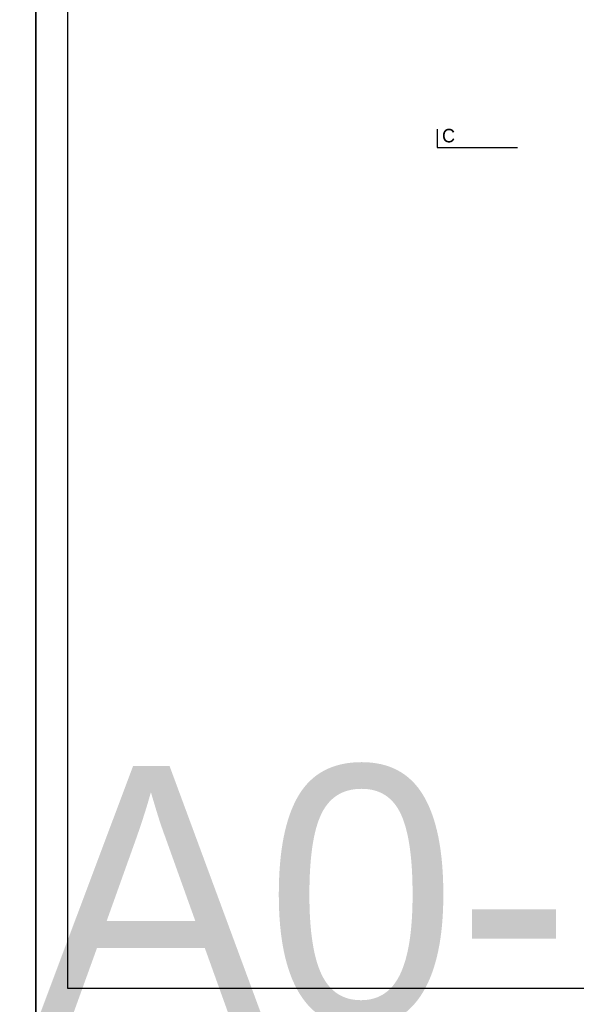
# Model space of a CAD drawing. Header units: millimetres. Extents: x -297000 to 504135, y -166520 to 252050.
# Tile 358 of 416: x 59200 to 67850, y 353 to 15654. Entities that reach past the tile are written whole.
import ezdxf

# ---------------------------------------------------------------- set-up
doc = ezdxf.new("R2010")
doc.units = ezdxf.units.MM
doc.header["$MEASUREMENT"] = 0
doc.layers.add('000_FRAME_N', color=30, linetype='Continuous', plot=False)
doc.layers.add('020_SECTI_G', color=6, linetype='Continuous')
doc.styles.add('VMX 4 GIANT 100', font='unvr55w.TTF', dxfattribs={"height": 600})
doc.styles.add('VMX 4 GIANT 50', font='unvr55w.TTF', dxfattribs={"height": 300})

# ---------------------------------------------------------------- blocks, each defined once
blk = doc.blocks.new('DRSN_aanduiding')
at = {"layer": '020_SECTI_G', "ltscale": 40}
blk.add_lwpolyline([(-29288, 4528), (-29288, 4242), (-28038, 4242)], dxfattribs=at)
at = {"layer": '020_SECTI_G', "ltscale": 40, "insert": (-29212, 4319), "char_height": 210, "attachment_point": 7, "style": 'VMX 4 GIANT 100'}
blk.add_mtext('C', dxfattribs=at)

msp = doc.modelspace()

# ---------------------------------------------------------------- linework, layer by layer
at = {"layer": '000_FRAME_N'}
for points in [[(0, 42050), (59450, 42050), (59450, 0), (0, 0)], [(59450, 42050), (118900, 42050), (118900, 0), (59450, 0)], [(118400, 600), (59950, 600), (59950, 41450), (118400, 41450)]]:
    msp.add_lwpolyline(points, close=True, dxfattribs=at)

# ---------------------------------------------------------------- block references
msp.add_blockref('DRSN_aanduiding', (94975, 9425))

# ---------------------------------------------------------------- texts
at = {"layer": '000_FRAME_N', "insert": (59450, 0), "char_height": 4000, "attachment_point": 7, "style": 'VMX 4 GIANT 50'}
msp.add_mtext('A0-01.01-50 1e', dxfattribs=at)

doc.saveas('drawing.dxf')
